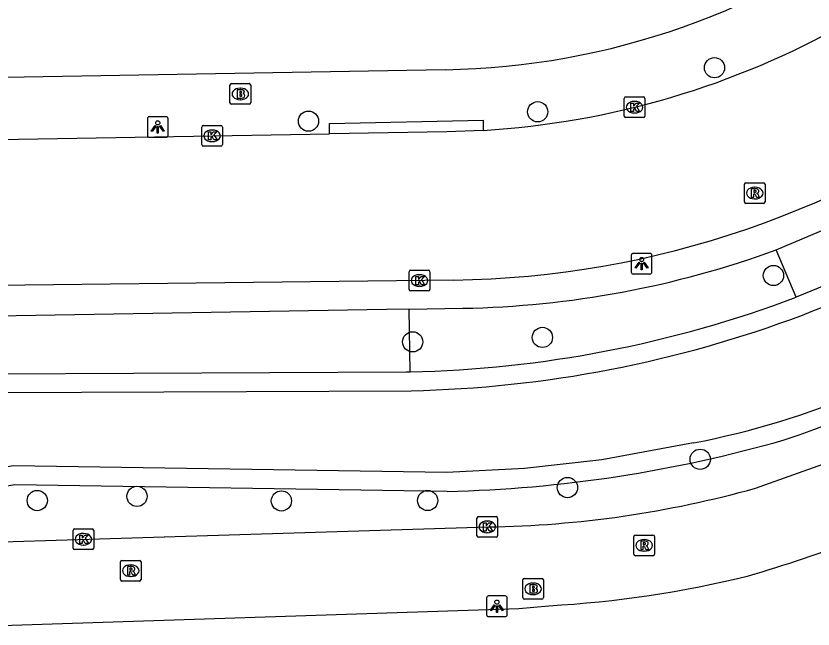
# Model space of a CAD drawing. Extents: x 157321 to 158827, y 386650 to 388532.
# Drawn here: x 158105.24 to 158143.78, y 387600.18 to 387629.81 of the extents above; entities that cross this region are included whole.
import ezdxf

# ---------------------------------------------------------------- set-up
doc = ezdxf.new("R2010")
doc.units = 0
for name, color, linetype in [('IMGEO_Boom', 7, 'Continuous'), ('IMGEO_Brandkraan', 7, 'Continuous'), ('IMGEO_Groenvoorziening', 7, 'Continuous'), ('IMGEO_Kolk', 7, 'Continuous'), ('IMGEO_Lichtpunt', 7, 'Continuous'), ('IMGEO_Rijbaan_lokaal_open', 7, 'Continuous'), ('IMGEO_Rioolput', 7, 'Continuous'), ('IMGEO_Voetpad_open', 7, 'Continuous'), ('IMGEO_Waterloop', 7, 'Continuous')]:
    doc.layers.add(name, color=color, linetype=linetype)

msp = doc.modelspace()

# ---------------------------------------------------------------- linework, layer by layer
at = {"layer": 'IMGEO_Boom'}
for centre in [(158139.011, 387627.309), (158130.464, 387625.179), (158119.384, 387624.727), (158141.861, 387617.266), (158124.421, 387614.058), (158130.691, 387614.274), (158138.322, 387608.382), (158131.903, 387607.017), (158111.095, 387606.591), (158106.274, 387606.388), (158118.075, 387606.37), (158125.146, 387606.389)]:
    msp.add_circle(centre, 0.489, dxfattribs=at)
at = {"layer": 'IMGEO_Brandkraan'}
for p, q in [((158115.589, 387625.615), (158115.589, 387626.467)), ((158115.664, 387626.541), (158116.516, 387626.541)), ((158116.59, 387626.467), (158116.59, 387625.615)), ((158116.077, 387626.321), (158116.102, 387626.321)), ((158116.1, 387625.761), (158116.075, 387625.761)), ((158116.516, 387625.541), (158115.664, 387625.541)), ((158129.741, 387601.697), (158129.741, 387602.549)), ((158129.816, 387602.623), (158130.668, 387602.623)), ((158130.742, 387602.549), (158130.742, 387601.697)), ((158130.229, 387602.403), (158130.254, 387602.403)), ((158130.252, 387601.843), (158130.227, 387601.843)), ((158130.668, 387601.623), (158129.816, 387601.623))]:
    msp.add_line(p, q, dxfattribs=at)
for points in [[(158115.589, 387625.615), (158115.589, 387626.467)], [(158115.664, 387626.541), (158116.516, 387626.541)], [(158116.59, 387626.467), (158116.59, 387625.615)], [(158115.937, 387626.241), (158115.937, 387625.841), (158116.15, 387625.841)], [(158116.168, 387626.241), (158115.937, 387626.241)], [(158116.116, 387626.16), (158116.062, 387626.16), (158116.062, 387626.084)], [(158116.062, 387626.084), (158116.115, 387626.084)], [(158116.124, 387626.008), (158116.062, 387626.008), (158116.062, 387625.927)], [(158116.062, 387625.927), (158116.124, 387625.927)], [(158116.516, 387625.541), (158115.664, 387625.541)], [(158129.741, 387601.697), (158129.741, 387602.549)], [(158129.816, 387602.623), (158130.668, 387602.623)], [(158130.742, 387602.549), (158130.742, 387601.697)], [(158130.089, 387602.323), (158130.089, 387601.923), (158130.302, 387601.923)], [(158130.32, 387602.323), (158130.089, 387602.323)], [(158130.268, 387602.242), (158130.214, 387602.242), (158130.214, 387602.166)], [(158130.214, 387602.166), (158130.267, 387602.166)], [(158130.276, 387602.09), (158130.214, 387602.09), (158130.214, 387602.009)], [(158130.214, 387602.009), (158130.276, 387602.009)], [(158130.668, 387601.623), (158129.816, 387601.623)]]:
    msp.add_lwpolyline(points, dxfattribs=at)
for centre, radius, start, end in [((158115.666, 387626.465), 0.0765, 91.552, 178.448), ((158115.666, 387626.465), 0.0765, 91.552, 178.448), ((158116.514, 387626.465), 0.0765, 1.552, 88.448), ((158116.514, 387626.465), 0.0765, 1.552, 88.448), ((158116.117, 387626.122), 0.0379, 267.8285, 90.9355), ((158116.125, 387625.967), 0.0404, 269.8759, 90.5077), ((158116.172, 387626.096), 0.145, 59.4692, 91.5367), ((158116.197, 387626.143), 0.0922, 285.5137, 58.1501), ((158116.202, 387625.951), 0.105, 301.3115, 78.989), ((158115.666, 387625.617), 0.0765, 181.552, 268.448), ((158115.666, 387625.617), 0.0765, 181.552, 268.448), ((158116.156, 387626.092), 0.251, 268.6676, 293.5347), ((158116.514, 387625.617), 0.0765, 271.552, 358.448), ((158116.514, 387625.617), 0.0765, 271.552, 358.448), ((158129.818, 387602.547), 0.0765, 91.552, 178.448), ((158129.818, 387602.547), 0.0765, 91.552, 178.448), ((158130.666, 387602.547), 0.0765, 1.552, 88.448), ((158130.666, 387602.547), 0.0765, 1.552, 88.448), ((158130.269, 387602.204), 0.0379, 267.8285, 90.9355), ((158130.277, 387602.049), 0.0404, 269.8759, 90.5077), ((158130.324, 387602.178), 0.145, 59.4692, 91.5367), ((158130.349, 387602.225), 0.0922, 285.5137, 58.1501), ((158130.354, 387602.033), 0.105, 301.3115, 78.989), ((158129.818, 387601.699), 0.0765, 181.552, 268.448), ((158129.818, 387601.699), 0.0765, 181.552, 268.448), ((158130.308, 387602.174), 0.251, 268.6676, 293.5347), ((158130.666, 387601.699), 0.0765, 271.552, 358.448), ((158130.666, 387601.699), 0.0765, 271.552, 358.448)]:
    msp.add_arc(centre, radius, start, end, dxfattribs=at)
for centre, major_axis, ratio, start_param, end_param in [((158116.076, 387626.041), (-0.387, 0.002), 0.722429, 4.712389, 7.853982), ((158116.101, 387626.041), (-0.39, 0.002), 0.717154, 1.570796, 4.712389), ((158130.228, 387602.123), (-0.387, 0.002), 0.722429, 4.712389, 7.853982), ((158130.253, 387602.123), (-0.39, 0.002), 0.717154, 1.570796, 4.712389)]:
    msp.add_ellipse(centre, major_axis=major_axis, ratio=ratio, start_param=start_param, end_param=end_param, dxfattribs=at)
at = {"layer": 'IMGEO_Groenvoorziening'}
for points in [[(158142.955, 387616.214), (158142, 387618.505)], [(158145.717, 387617.339), (158142.955, 387616.214)], [(158124.298, 387612.607), (158124.244, 387615.636)], [(158126.082, 387606.83), (158105.184, 387607.151), (158098.778, 387606.036), (158095.391, 387608.107), (158095.582, 387610.782), (158097.612, 387611.122), (158104.324, 387612.519), (158124.113, 387612.603), (158124.298, 387612.607)]]:
    msp.add_lwpolyline(points, dxfattribs=at)
for centre, radius, start, end in [((158121.098, 387672.795), 66.942, 288.54245, 309.0947), ((158123.074, 387668.994), 56.4, 271.2437, 290.6405), ((158124.604, 387670.933), 64.12, 271.32087, 286.10068)]:
    msp.add_arc(centre, radius, start, end, dxfattribs=at)
at = {"layer": 'IMGEO_Kolk'}
for p, q in [((158134.649, 387624.974), (158134.649, 387625.826)), ((158134.724, 387625.9), (158135.576, 387625.9)), ((158135.137, 387625.68), (158135.162, 387625.68)), ((158135.65, 387625.826), (158135.65, 387624.974)), ((158135.576, 387624.9), (158134.724, 387624.9)), ((158135.16, 387625.12), (158135.135, 387625.12)), ((158114.223, 387623.591), (158114.223, 387624.443)), ((158114.298, 387624.517), (158115.15, 387624.517)), ((158115.224, 387624.443), (158115.224, 387623.591)), ((158114.711, 387624.297), (158114.736, 387624.297)), ((158114.734, 387623.737), (158114.709, 387623.737)), ((158115.15, 387623.517), (158114.298, 387623.517)), ((158124.326, 387617.523), (158125.178, 387617.523)), ((158124.251, 387616.597), (158124.251, 387617.449)), ((158124.739, 387617.303), (158124.764, 387617.303)), ((158125.252, 387617.449), (158125.252, 387616.597)), ((158124.762, 387616.743), (158124.737, 387616.743)), ((158125.178, 387616.523), (158124.326, 387616.523)), ((158127.528, 387604.689), (158127.528, 387605.541)), ((158127.603, 387605.615), (158128.455, 387605.615)), ((158128.529, 387605.541), (158128.529, 387604.689)), ((158128.016, 387605.395), (158128.041, 387605.395)), ((158108.004, 387604.092), (158108.004, 387604.944)), ((158108.079, 387605.018), (158108.931, 387605.018)), ((158108.492, 387604.798), (158108.517, 387604.798)), ((158109.005, 387604.944), (158109.005, 387604.092)), ((158128.039, 387604.835), (158128.014, 387604.835)), ((158128.455, 387604.615), (158127.603, 387604.615)), ((158108.931, 387604.018), (158108.079, 387604.018)), ((158108.515, 387604.238), (158108.49, 387604.238))]:
    msp.add_line(p, q, dxfattribs=at)
for points in [[(158134.649, 387624.974), (158134.649, 387625.826)], [(158134.724, 387625.9), (158135.576, 387625.9)], [(158134.97, 387625.6), (158135.093, 387625.6), (158135.093, 387625.449), (158135.223, 387625.6), (158135.387, 387625.6), (158135.241, 387625.449), (158135.394, 387625.2), (158135.242, 387625.2), (158135.157, 387625.364), (158135.093, 387625.297), (158135.093, 387625.2), (158134.97, 387625.2), (158134.97, 387625.6)], [(158135.65, 387625.826), (158135.65, 387624.974)], [(158135.576, 387624.9), (158134.724, 387624.9)], [(158114.223, 387623.591), (158114.223, 387624.443)], [(158114.298, 387624.517), (158115.15, 387624.517)], [(158115.224, 387624.443), (158115.224, 387623.591)], [(158114.544, 387624.217), (158114.667, 387624.217), (158114.667, 387624.066), (158114.797, 387624.217), (158114.961, 387624.217), (158114.815, 387624.066), (158114.968, 387623.817), (158114.816, 387623.817), (158114.731, 387623.981), (158114.667, 387623.914), (158114.667, 387623.817), (158114.544, 387623.817), (158114.544, 387624.217)], [(158115.15, 387623.517), (158114.298, 387623.517)], [(158124.326, 387617.523), (158125.178, 387617.523)], [(158124.251, 387616.597), (158124.251, 387617.449)], [(158124.572, 387617.223), (158124.695, 387617.223), (158124.695, 387617.072), (158124.825, 387617.223), (158124.989, 387617.223), (158124.843, 387617.072), (158124.996, 387616.823), (158124.844, 387616.823), (158124.759, 387616.987), (158124.695, 387616.92), (158124.695, 387616.823), (158124.572, 387616.823), (158124.572, 387617.223)], [(158125.252, 387617.449), (158125.252, 387616.597)], [(158125.178, 387616.523), (158124.326, 387616.523)], [(158127.528, 387604.689), (158127.528, 387605.541)], [(158127.603, 387605.615), (158128.455, 387605.615)], [(158128.529, 387605.541), (158128.529, 387604.689)], [(158127.849, 387605.315), (158127.972, 387605.315), (158127.972, 387605.164), (158128.102, 387605.315), (158128.266, 387605.315), (158128.12, 387605.164), (158128.273, 387604.915), (158128.121, 387604.915), (158128.036, 387605.079), (158127.972, 387605.012), (158127.972, 387604.915), (158127.849, 387604.915), (158127.849, 387605.315)], [(158108.004, 387604.092), (158108.004, 387604.944)], [(158108.079, 387605.018), (158108.931, 387605.018)], [(158109.005, 387604.944), (158109.005, 387604.092)], [(158108.325, 387604.718), (158108.448, 387604.718), (158108.448, 387604.567), (158108.578, 387604.718), (158108.742, 387604.718), (158108.596, 387604.567), (158108.749, 387604.318), (158108.597, 387604.318), (158108.512, 387604.482), (158108.448, 387604.415), (158108.448, 387604.318), (158108.325, 387604.318), (158108.325, 387604.718)], [(158128.455, 387604.615), (158127.603, 387604.615)], [(158108.931, 387604.018), (158108.079, 387604.018)]]:
    msp.add_lwpolyline(points, dxfattribs=at)
for centre, start, end in [((158134.726, 387625.824), 91.552, 178.448), ((158134.726, 387625.824), 91.552, 178.448), ((158135.574, 387625.824), 1.552, 88.448), ((158135.574, 387625.824), 1.552, 88.448), ((158134.726, 387624.976), 181.552, 268.448), ((158134.726, 387624.976), 181.552, 268.448), ((158135.574, 387624.976), 271.552, 358.448), ((158135.574, 387624.976), 271.552, 358.448), ((158114.3, 387624.441), 91.552, 178.448), ((158114.3, 387624.441), 91.552, 178.448), ((158115.148, 387624.441), 1.552, 88.448), ((158115.148, 387624.441), 1.552, 88.448), ((158114.3, 387623.593), 181.552, 268.448), ((158114.3, 387623.593), 181.552, 268.448), ((158115.148, 387623.593), 271.552, 358.448), ((158115.148, 387623.593), 271.552, 358.448), ((158124.328, 387617.447), 91.552, 178.448), ((158124.328, 387617.447), 91.552, 178.448), ((158125.176, 387617.447), 1.552, 88.448), ((158125.176, 387617.447), 1.552, 88.448), ((158124.328, 387616.599), 181.552, 268.448), ((158124.328, 387616.599), 181.552, 268.448), ((158125.176, 387616.599), 271.552, 358.448), ((158125.176, 387616.599), 271.552, 358.448), ((158127.605, 387605.539), 91.552, 178.448), ((158127.605, 387605.539), 91.552, 178.448), ((158128.453, 387605.539), 1.552, 88.448), ((158128.453, 387605.539), 1.552, 88.448), ((158108.081, 387604.942), 91.552, 178.448), ((158108.081, 387604.942), 91.552, 178.448), ((158108.929, 387604.942), 1.552, 88.448), ((158108.929, 387604.942), 1.552, 88.448), ((158127.605, 387604.691), 181.552, 268.448), ((158127.605, 387604.691), 181.552, 268.448), ((158128.453, 387604.691), 271.552, 358.448), ((158128.453, 387604.691), 271.552, 358.448), ((158108.081, 387604.094), 181.552, 268.448), ((158108.081, 387604.094), 181.552, 268.448), ((158108.929, 387604.094), 271.552, 358.448), ((158108.929, 387604.094), 271.552, 358.448)]:
    msp.add_arc(centre, 0.0765, start, end, dxfattribs=at)
for centre, major_axis, ratio, start_param, end_param in [((158135.136, 387625.4), (-0.387, 0.002), 0.722429, 4.712389, 7.853982), ((158135.161, 387625.4), (-0.39, 0.002), 0.717154, 1.570796, 4.712389), ((158114.71, 387624.017), (-0.387, 0.002), 0.722429, 4.712389, 7.853982), ((158114.735, 387624.017), (-0.39, 0.002), 0.717154, 1.570796, 4.712389), ((158124.738, 387617.023), (-0.387, 0.002), 0.722429, 4.712389, 7.853982), ((158124.763, 387617.023), (-0.39, 0.002), 0.717154, 1.570796, 4.712389), ((158128.015, 387605.115), (-0.387, 0.002), 0.722429, 4.712389, 7.853982), ((158128.04, 387605.115), (-0.39, 0.002), 0.717154, 1.570796, 4.712389), ((158108.491, 387604.518), (-0.387, 0.002), 0.722429, 4.712389, 7.853982), ((158108.516, 387604.518), (-0.39, 0.002), 0.717154, 1.570796, 4.712389)]:
    msp.add_ellipse(centre, major_axis=major_axis, ratio=ratio, start_param=start_param, end_param=end_param, dxfattribs=at)
at = {"layer": 'IMGEO_Lichtpunt'}
for p, q in [((158111.601, 387624.846), (158111.601, 387624.039)), ((158111.601, 387624.846), (158111.601, 387624.039)), ((158112.503, 387624.941), (158111.695, 387624.941)), ((158112.503, 387624.941), (158111.695, 387624.941)), ((158112.597, 387624.039), (158112.597, 387624.846)), ((158112.597, 387624.039), (158112.597, 387624.846)), ((158111.695, 387623.945), (158112.503, 387623.945)), ((158111.695, 387623.945), (158112.503, 387623.945)), ((158135.891, 387618.335), (158135.083, 387618.335)), ((158135.891, 387618.335), (158135.083, 387618.335)), ((158134.989, 387618.24), (158134.989, 387617.433)), ((158134.989, 387618.24), (158134.989, 387617.433)), ((158135.985, 387617.433), (158135.985, 387618.24)), ((158135.985, 387617.433), (158135.985, 387618.24)), ((158135.083, 387617.339), (158135.891, 387617.339)), ((158135.083, 387617.339), (158135.891, 387617.339)), ((158127.993, 387601.682), (158127.993, 387600.875)), ((158127.993, 387601.682), (158127.993, 387600.875)), ((158128.895, 387601.777), (158128.087, 387601.777)), ((158128.895, 387601.777), (158128.087, 387601.777)), ((158128.989, 387600.875), (158128.989, 387601.682)), ((158128.989, 387600.875), (158128.989, 387601.682)), ((158128.087, 387600.781), (158128.895, 387600.781)), ((158128.087, 387600.781), (158128.895, 387600.781))]:
    msp.add_line(p, q, dxfattribs=at)
for points in [[(158111.975, 387624.51), (158112.014, 387624.482), (158111.826, 387624.22), (158111.788, 387624.247), (158111.975, 387624.51)], [(158112.077, 387624.462), (158112.124, 387624.462), (158112.124, 387624.14), (158112.077, 387624.14), (158112.077, 387624.462)], [(158112.187, 387624.482), (158112.225, 387624.509), (158112.412, 387624.247), (158112.373, 387624.219), (158112.187, 387624.482)], [(158135.363, 387617.904), (158135.402, 387617.876), (158135.214, 387617.614), (158135.176, 387617.641), (158135.363, 387617.904)], [(158135.465, 387617.856), (158135.512, 387617.856), (158135.512, 387617.534), (158135.465, 387617.534), (158135.465, 387617.856)], [(158135.575, 387617.876), (158135.613, 387617.903), (158135.8, 387617.641), (158135.761, 387617.613), (158135.575, 387617.876)], [(158128.367, 387601.346), (158128.406, 387601.318), (158128.218, 387601.056), (158128.18, 387601.083), (158128.367, 387601.346)], [(158128.469, 387601.298), (158128.516, 387601.298), (158128.516, 387600.976), (158128.469, 387600.976), (158128.469, 387601.298)], [(158128.579, 387601.318), (158128.617, 387601.345), (158128.804, 387601.083), (158128.765, 387601.055), (158128.579, 387601.318)]]:
    msp.add_lwpolyline(points, dxfattribs=at)
for centre in [(158112.1, 387624.644), (158135.488, 387618.038), (158128.492, 387601.48)]:
    msp.add_circle(centre, 0.0994, dxfattribs=at)
for centre, start, end in [((158111.695, 387624.846), 90, 180), ((158111.695, 387624.846), 90, 180), ((158112.503, 387624.846), 0, 90), ((158112.503, 387624.846), 0, 90), ((158111.695, 387624.039), 180, 270), ((158111.695, 387624.039), 180, 270), ((158112.503, 387624.039), 270, 0), ((158112.503, 387624.039), 270, 360), ((158135.083, 387618.24), 90, 180), ((158135.083, 387618.24), 90, 180), ((158135.891, 387618.24), 0, 90), ((158135.891, 387618.24), 0, 90), ((158135.083, 387617.433), 180, 270), ((158135.083, 387617.433), 180, 270), ((158135.891, 387617.433), 270, 0), ((158135.891, 387617.433), 270, 360), ((158128.087, 387601.682), 90, 180), ((158128.087, 387601.682), 90, 180), ((158128.895, 387601.682), 0, 90), ((158128.895, 387601.682), 0, 90), ((158128.087, 387600.875), 180, 270), ((158128.087, 387600.875), 180, 270), ((158128.895, 387600.875), 270, 0), ((158128.895, 387600.875), 270, 360)]:
    msp.add_arc(centre, 0.0946, start, end, dxfattribs=at)
at = {"layer": 'IMGEO_Rijbaan_lokaal_open'}
for points in [[(158102.535, 387623.805), (158120.408, 387624.115)], [(158127.831, 387624.281), (158126.079, 387624.213), (158120.408, 387624.115)], [(158126.395, 387617.046), (158090.459, 387616.626), (158083.573, 387616.514), (158079.894, 387616.487)], [(158079.046, 387612.982), (158079.683, 387612.323), (158087.04, 387605.15), (158087.322, 387604.899), (158087.625, 387604.674), (158087.947, 387604.477), (158088.285, 387604.309), (158088.637, 387604.173), (158089, 387604.068), (158089.37, 387603.997), (158089.746, 387603.958), (158090.064, 387603.952), (158096.724, 387604.156), (158128.08, 387605.116)], [(158140.995, 387606.99), (158146.099, 387608.81)], [(158099.408, 387600.178), (158103.06, 387600.299), (158129.561, 387601.178), (158130.998, 387601.306)]]:
    msp.add_lwpolyline(points, dxfattribs=at)
for centre, radius, start, end in [((158125.383, 387664.858), 40.651, 273.4529, 299.4559), ((158125.816, 387662.438), 45.395, 270.731, 307.2336), ((158127.33, 387655.726), 50.616, 270.8492, 285.663), ((158117.865, 387680.325), 80.85, 286.36876, 294.26894), ((158128.055, 387653.889), 52.665, 273.2038, 283.8368)]:
    msp.add_arc(centre, radius, start, end, dxfattribs=at)
at = {"layer": 'IMGEO_Rioolput'}
for p, q in [((158140.53, 387621.75), (158141.382, 387621.75)), ((158140.455, 387620.824), (158140.455, 387621.676)), ((158140.943, 387621.53), (158140.968, 387621.53)), ((158141.456, 387621.676), (158141.456, 387620.824)), ((158140.966, 387620.97), (158140.941, 387620.97)), ((158141.382, 387620.75), (158140.53, 387620.75)), ((158135.11, 387603.796), (158135.11, 387604.648)), ((158135.185, 387604.722), (158136.037, 387604.722)), ((158135.598, 387604.502), (158135.623, 387604.502)), ((158136.111, 387604.648), (158136.111, 387603.796)), ((158136.037, 387603.722), (158135.185, 387603.722)), ((158135.621, 387603.942), (158135.596, 387603.942)), ((158110.293, 387602.573), (158110.293, 387603.425)), ((158110.368, 387603.499), (158111.22, 387603.499)), ((158110.781, 387603.279), (158110.806, 387603.279)), ((158111.294, 387603.425), (158111.294, 387602.573)), ((158111.22, 387602.499), (158110.368, 387602.499)), ((158110.804, 387602.719), (158110.779, 387602.719))]:
    msp.add_line(p, q, dxfattribs=at)
for points in [[(158140.53, 387621.75), (158141.382, 387621.75)], [(158140.455, 387620.824), (158140.455, 387621.676)], [(158141.044, 387621.448), (158140.792, 387621.45), (158140.792, 387621.05)], [(158140.97, 387621.369), (158140.916, 387621.369), (158140.916, 387621.288)], [(158141.456, 387621.676), (158141.456, 387620.824)], [(158140.792, 387621.05), (158140.916, 387621.05), (158140.916, 387621.212), (158140.927, 387621.212)], [(158140.916, 387621.288), (158140.968, 387621.288)], [(158140.974, 387621.183), (158141.045, 387621.05), (158141.185, 387621.05), (158141.12, 387621.176)], [(158141.382, 387620.75), (158140.53, 387620.75)], [(158135.11, 387603.796), (158135.11, 387604.648)], [(158135.185, 387604.722), (158136.037, 387604.722)], [(158135.699, 387604.42), (158135.447, 387604.422), (158135.447, 387604.022)], [(158136.111, 387604.648), (158136.111, 387603.796)], [(158135.447, 387604.022), (158135.571, 387604.022), (158135.571, 387604.184), (158135.582, 387604.184)], [(158135.625, 387604.341), (158135.571, 387604.341), (158135.571, 387604.26)], [(158135.571, 387604.26), (158135.623, 387604.26)], [(158135.629, 387604.155), (158135.7, 387604.022), (158135.84, 387604.022), (158135.775, 387604.148)], [(158136.037, 387603.722), (158135.185, 387603.722)], [(158110.293, 387602.573), (158110.293, 387603.425)], [(158110.368, 387603.499), (158111.22, 387603.499)], [(158111.294, 387603.425), (158111.294, 387602.573)], [(158110.882, 387603.197), (158110.63, 387603.199), (158110.63, 387602.799)], [(158110.63, 387602.799), (158110.754, 387602.799), (158110.754, 387602.961), (158110.765, 387602.961)], [(158110.808, 387603.118), (158110.754, 387603.118), (158110.754, 387603.037)], [(158110.754, 387603.037), (158110.806, 387603.037)], [(158110.812, 387602.932), (158110.883, 387602.799), (158111.023, 387602.799), (158110.958, 387602.925)], [(158111.22, 387602.499), (158110.368, 387602.499)]]:
    msp.add_lwpolyline(points, dxfattribs=at)
for centre, radius, start, end in [((158140.532, 387621.674), 0.0765, 91.552, 178.448), ((158140.532, 387621.674), 0.0765, 91.552, 178.448), ((158141.38, 387621.674), 0.0765, 1.552, 88.448), ((158141.38, 387621.674), 0.0765, 1.552, 88.448), ((158140.976, 387621.273), 0.0964, 77.0061, 93.1865), ((158140.99, 387621.33), 0.0378, 276.6634, 79.6772), ((158141.043, 387621.338), 0.109, 350.3612, 89.416), ((158140.926, 387621.159), 0.0533, 26.0293, 88.6989), ((158140.952, 387621.477), 0.19, 274.7715, 282.9687), ((158141.041, 387621.338), 0.112, 277.5842, 350.9817), ((158141.025, 387621.123), 0.108, 29.5134, 73.7905), ((158140.532, 387620.826), 0.0765, 181.552, 268.448), ((158140.532, 387620.826), 0.0765, 181.552, 268.448), ((158141.38, 387620.826), 0.0765, 271.552, 358.448), ((158141.38, 387620.826), 0.0765, 271.552, 358.448), ((158135.187, 387604.646), 0.0765, 91.552, 178.448), ((158135.187, 387604.646), 0.0765, 91.552, 178.448), ((158135.698, 387604.31), 0.109, 350.3612, 89.416), ((158136.035, 387604.646), 0.0765, 1.552, 88.448), ((158136.035, 387604.646), 0.0765, 1.552, 88.448), ((158135.581, 387604.131), 0.0533, 26.0293, 88.6989), ((158135.607, 387604.449), 0.19, 274.7715, 282.9687), ((158135.631, 387604.245), 0.0964, 77.0061, 93.1865), ((158135.645, 387604.302), 0.0378, 276.6634, 79.6772), ((158135.696, 387604.31), 0.112, 277.5842, 350.9817), ((158135.68, 387604.095), 0.108, 29.5134, 73.7905), ((158135.187, 387603.798), 0.0765, 181.552, 268.448), ((158135.187, 387603.798), 0.0765, 181.552, 268.448), ((158136.035, 387603.798), 0.0765, 271.552, 358.448), ((158136.035, 387603.798), 0.0765, 271.552, 358.448), ((158110.37, 387603.423), 0.0765, 91.552, 178.448), ((158110.37, 387603.423), 0.0765, 91.552, 178.448), ((158111.218, 387603.423), 0.0765, 1.552, 88.448), ((158111.218, 387603.423), 0.0765, 1.552, 88.448), ((158110.764, 387602.908), 0.0533, 26.0293, 88.6989), ((158110.79, 387603.226), 0.19, 274.7715, 282.9687), ((158110.814, 387603.022), 0.0964, 77.0061, 93.1865), ((158110.828, 387603.079), 0.0378, 276.6634, 79.6772), ((158110.881, 387603.087), 0.109, 350.3612, 89.416), ((158110.879, 387603.087), 0.112, 277.5842, 350.9817), ((158110.863, 387602.872), 0.108, 29.5134, 73.7905), ((158110.37, 387602.575), 0.0765, 181.552, 268.448), ((158110.37, 387602.575), 0.0765, 181.552, 268.448), ((158111.218, 387602.575), 0.0765, 271.552, 358.448), ((158111.218, 387602.575), 0.0765, 271.552, 358.448)]:
    msp.add_arc(centre, radius, start, end, dxfattribs=at)
for centre, major_axis, ratio, start_param, end_param in [((158140.942, 387621.25), (-0.387, 0.002), 0.722429, 4.712389, 7.853982), ((158140.967, 387621.25), (-0.39, 0.002), 0.717154, 1.570796, 4.712389), ((158135.597, 387604.222), (-0.387, 0.002), 0.722429, 4.712389, 7.853982), ((158135.622, 387604.222), (-0.39, 0.002), 0.717154, 1.570796, 4.712389), ((158110.78, 387602.999), (-0.387, 0.002), 0.722429, 4.712389, 7.853982), ((158110.805, 387602.999), (-0.39, 0.002), 0.717154, 1.570796, 4.712389)]:
    msp.add_ellipse(centre, major_axis=major_axis, ratio=ratio, start_param=start_param, end_param=end_param, dxfattribs=at)
at = {"layer": 'IMGEO_Voetpad_open'}
for points in [[(158125.998, 387627.214), (158076.019, 387626.343)], [(158120.408, 387624.115), (158120.399, 387624.614), (158127.822, 387624.78), (158127.831, 387624.281)], [(158142, 387618.505), (158146.288, 387620.321)], [(158124.244, 387615.636), (158123.149, 387615.616), (158104.299, 387615.295), (158089.43, 387615.039), (158079.503, 387614.887)], [(158124.244, 387615.636), (158126.845, 387615.682)]]:
    msp.add_lwpolyline(points, dxfattribs=at)
for centre, radius, start, end in [((158125.403, 387663.53), 36.321, 270.938, 308.0186), ((158126.026, 387662.172), 46.497, 271.0098, 290.0939)]:
    msp.add_arc(centre, radius, start, end, dxfattribs=at)
at = {"layer": 'IMGEO_Waterloop'}
msp.add_lwpolyline([(158138.003, 387609.174), (158133.57, 387608.363), (158129.827, 387607.937), (158126.065, 387607.741), (158105.112, 387608.063), (158098.96, 387606.992), (158097.84, 387607.677), (158096.339, 387608.595), (158096.435, 387609.947), (158104.42, 387611.609), (158124.343, 387611.697)], dxfattribs=at)
for centre, radius, start, end in [((158121.887, 387670.592), 59.228, 291.15667, 305.07052), ((158123.086, 387668.948), 57.265, 271.2578, 290.632), ((158130.151, 387649.454), 41.038, 281.0304, 292.8848)]:
    msp.add_arc(centre, radius, start, end, dxfattribs=at)

doc.saveas('drawing.dxf')
